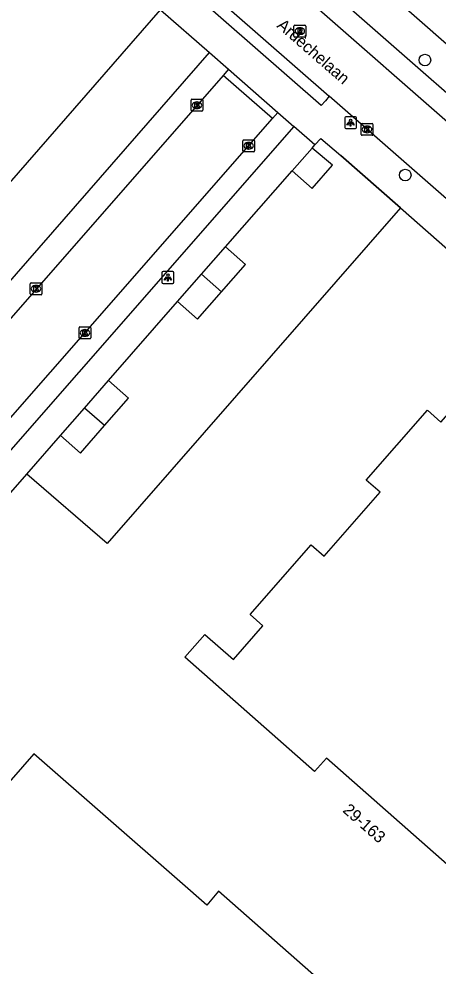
# Model space of a CAD drawing. Extents: x 158474 to 159560, y 388525 to 389605.
# Drawn here: x 158756.2 to 158791.6, y 388742.9 to 388822.8 of the extents above; entities that cross this region are included whole.
import ezdxf

# ---------------------------------------------------------------- set-up
doc = ezdxf.new("R2010")
doc.units = 0
for name, color, linetype in [('IMGEO_Boom', 7, 'Continuous'), ('IMGEO_Kolk', 7, 'Continuous'), ('IMGEO_Lichtpunt', 7, 'Continuous'), ('IMGEO_Muur', 7, 'Continuous'), ('IMGEO_Openbare_ruimte_label', 7, 'Continuous'), ('IMGEO_Pand', 7, 'Continuous'), ('IMGEO_Pand_nummerreeks', 7, 'Continuous'), ('IMGEO_Rijbaan_lokaal_open', 7, 'Continuous'), ('IMGEO_Rioolput', 7, 'Continuous'), ('IMGEO_Voetpad_open', 7, 'Continuous')]:
    doc.layers.add(name, color=color, linetype=linetype)

msp = doc.modelspace()

# ---------------------------------------------------------------- linework, layer by layer
at = {"layer": 'IMGEO_Boom'}
for centre in [(158790.469, 388819.299), (158788.804, 388809.6)]:
    msp.add_circle(centre, 0.489, dxfattribs=at)
at = {"layer": 'IMGEO_Kolk'}
for p, q in [((158770.72, 388815.062), (158770.72, 388815.914)), ((158770.795, 388815.988), (158771.647, 388815.988)), ((158771.721, 388815.914), (158771.721, 388815.062)), ((158771.231, 388815.208), (158771.206, 388815.208)), ((158771.208, 388815.768), (158771.233, 388815.768)), ((158771.647, 388814.988), (158770.795, 388814.988)), ((158785.08, 388813.026), (158785.08, 388813.878)), ((158785.155, 388813.952), (158786.007, 388813.952)), ((158785.568, 388813.732), (158785.593, 388813.732)), ((158786.081, 388813.878), (158786.081, 388813.026)), ((158786.007, 388812.952), (158785.155, 388812.952)), ((158785.591, 388813.172), (158785.566, 388813.172)), ((158775.088, 388811.643), (158775.088, 388812.495)), ((158775.163, 388812.569), (158776.015, 388812.569)), ((158775.576, 388812.349), (158775.601, 388812.349)), ((158776.089, 388812.495), (158776.089, 388811.643)), ((158776.015, 388811.569), (158775.163, 388811.569)), ((158775.599, 388811.789), (158775.574, 388811.789)), ((158757.14, 388799.58), (158757.14, 388800.432)), ((158757.215, 388800.506), (158758.067, 388800.506)), ((158757.628, 388800.286), (158757.653, 388800.286)), ((158758.141, 388800.432), (158758.141, 388799.58)), ((158758.067, 388799.506), (158757.215, 388799.506)), ((158757.651, 388799.726), (158757.626, 388799.726)), ((158761.269, 388795.857), (158761.269, 388796.709)), ((158761.344, 388796.783), (158762.196, 388796.783)), ((158762.27, 388796.709), (158762.27, 388795.857)), ((158761.78, 388796.003), (158761.755, 388796.003)), ((158761.757, 388796.563), (158761.782, 388796.563)), ((158762.196, 388795.783), (158761.344, 388795.783))]:
    msp.add_line(p, q, dxfattribs=at)
for points in [[(158770.72, 388815.062), (158770.72, 388815.914)], [(158770.795, 388815.988), (158771.647, 388815.988)], [(158771.721, 388815.914), (158771.721, 388815.062)], [(158771.041, 388815.688), (158771.164, 388815.688), (158771.164, 388815.537), (158771.294, 388815.688), (158771.458, 388815.688), (158771.312, 388815.537), (158771.465, 388815.288), (158771.313, 388815.288), (158771.228, 388815.452), (158771.164, 388815.385), (158771.164, 388815.288), (158771.041, 388815.288), (158771.041, 388815.688)], [(158771.647, 388814.988), (158770.795, 388814.988)], [(158785.08, 388813.026), (158785.08, 388813.878)], [(158785.155, 388813.952), (158786.007, 388813.952)], [(158785.401, 388813.652), (158785.524, 388813.652), (158785.524, 388813.501), (158785.654, 388813.652), (158785.818, 388813.652), (158785.672, 388813.501), (158785.825, 388813.252), (158785.673, 388813.252), (158785.588, 388813.416), (158785.524, 388813.349), (158785.524, 388813.252), (158785.401, 388813.252), (158785.401, 388813.652)], [(158786.081, 388813.878), (158786.081, 388813.026)], [(158786.007, 388812.952), (158785.155, 388812.952)], [(158775.088, 388811.643), (158775.088, 388812.495)], [(158775.163, 388812.569), (158776.015, 388812.569)], [(158775.409, 388812.269), (158775.532, 388812.269), (158775.532, 388812.118), (158775.662, 388812.269), (158775.826, 388812.269), (158775.68, 388812.118), (158775.833, 388811.869), (158775.681, 388811.869), (158775.596, 388812.033), (158775.532, 388811.966), (158775.532, 388811.869), (158775.409, 388811.869), (158775.409, 388812.269)], [(158776.089, 388812.495), (158776.089, 388811.643)], [(158776.015, 388811.569), (158775.163, 388811.569)], [(158757.14, 388799.58), (158757.14, 388800.432)], [(158757.215, 388800.506), (158758.067, 388800.506)], [(158757.461, 388800.206), (158757.584, 388800.206), (158757.584, 388800.055), (158757.714, 388800.206), (158757.878, 388800.206), (158757.732, 388800.055), (158757.885, 388799.806), (158757.733, 388799.806), (158757.648, 388799.97), (158757.584, 388799.903), (158757.584, 388799.806), (158757.461, 388799.806), (158757.461, 388800.206)], [(158758.141, 388800.432), (158758.141, 388799.58)], [(158758.067, 388799.506), (158757.215, 388799.506)], [(158761.269, 388795.857), (158761.269, 388796.709)], [(158761.344, 388796.783), (158762.196, 388796.783)], [(158762.27, 388796.709), (158762.27, 388795.857)], [(158761.59, 388796.483), (158761.713, 388796.483), (158761.713, 388796.332), (158761.843, 388796.483), (158762.007, 388796.483), (158761.861, 388796.332), (158762.014, 388796.083), (158761.862, 388796.083), (158761.777, 388796.247), (158761.713, 388796.18), (158761.713, 388796.083), (158761.59, 388796.083), (158761.59, 388796.483)], [(158762.196, 388795.783), (158761.344, 388795.783)]]:
    msp.add_lwpolyline(points, dxfattribs=at)
for centre, start, end in [((158770.797, 388815.912), 91.55205, 178.44795), ((158770.797, 388815.912), 91.55205, 178.44795), ((158771.645, 388815.912), 1.55205, 88.44795), ((158771.645, 388815.912), 1.55205, 88.44795), ((158770.797, 388815.064), 181.55205, 268.44795), ((158770.797, 388815.064), 181.55205, 268.44795), ((158771.645, 388815.064), 271.55205, 358.44795), ((158771.645, 388815.064), 271.55205, 358.44795), ((158785.157, 388813.876), 91.55205, 178.44795), ((158785.157, 388813.876), 91.55205, 178.44795), ((158786.005, 388813.876), 1.55205, 88.44795), ((158786.005, 388813.876), 1.55205, 88.44795), ((158785.157, 388813.028), 181.55205, 268.44795), ((158785.157, 388813.028), 181.55205, 268.44795), ((158786.005, 388813.028), 271.55205, 358.44795), ((158786.005, 388813.028), 271.55205, 358.44795), ((158775.165, 388812.493), 91.55205, 178.44795), ((158775.165, 388812.493), 91.55205, 178.44795), ((158776.013, 388812.493), 1.55205, 88.44795), ((158776.013, 388812.493), 1.55205, 88.44795), ((158775.165, 388811.645), 181.55205, 268.44795), ((158775.165, 388811.645), 181.55205, 268.44795), ((158776.013, 388811.645), 271.55205, 358.44795), ((158776.013, 388811.645), 271.55205, 358.44795), ((158757.217, 388800.43), 91.55205, 178.44795), ((158757.217, 388800.43), 91.55205, 178.44795), ((158758.065, 388800.43), 1.55205, 88.44795), ((158758.065, 388800.43), 1.55205, 88.44795), ((158757.217, 388799.582), 181.55205, 268.44795), ((158757.217, 388799.582), 181.55205, 268.44795), ((158758.065, 388799.582), 271.55205, 358.44795), ((158758.065, 388799.582), 271.55205, 358.44795), ((158761.346, 388796.707), 91.55205, 178.44795), ((158761.346, 388796.707), 91.55205, 178.44795), ((158762.194, 388796.707), 1.55205, 88.44795), ((158762.194, 388796.707), 1.55205, 88.44795), ((158761.346, 388795.859), 181.55205, 268.44795), ((158761.346, 388795.859), 181.55205, 268.44795), ((158762.194, 388795.859), 271.55205, 358.44795), ((158762.194, 388795.859), 271.55205, 358.44795)]:
    msp.add_arc(centre, 0.0765, start, end, dxfattribs=at)
for centre, major_axis, ratio, start_param, end_param in [((158771.207, 388815.488), (-0.387, 0.002), 0.722429, 4.712389, 7.853982), ((158771.232, 388815.488), (-0.39, 0.002), 0.717154, 1.570796, 4.712389), ((158785.567, 388813.452), (-0.387, 0.002), 0.722429, 4.712389, 7.853982), ((158785.592, 388813.452), (-0.39, 0.002), 0.717154, 1.570796, 4.712389), ((158775.575, 388812.069), (-0.387, 0.002), 0.722429, 4.712389, 7.853982), ((158775.6, 388812.069), (-0.39, 0.002), 0.717154, 1.570796, 4.712389), ((158757.627, 388800.006), (-0.387, 0.002), 0.722429, 4.712389, 7.853982), ((158757.652, 388800.006), (-0.39, 0.002), 0.717154, 1.570796, 4.712389), ((158761.756, 388796.283), (-0.387, 0.002), 0.722429, 4.712389, 7.853982), ((158761.781, 388796.283), (-0.39, 0.002), 0.717154, 1.570796, 4.712389)]:
    msp.add_ellipse(centre, major_axis=major_axis, ratio=ratio, start_param=start_param, end_param=end_param, dxfattribs=at)
at = {"layer": 'IMGEO_Lichtpunt'}
for p, q in [((158783.692, 388814.422), (158783.692, 388813.615)), ((158783.692, 388814.422), (158783.692, 388813.615)), ((158784.594, 388814.517), (158783.786, 388814.517)), ((158784.594, 388814.517), (158783.786, 388814.517)), ((158784.688, 388813.615), (158784.688, 388814.422)), ((158784.688, 388813.615), (158784.688, 388814.422)), ((158783.786, 388813.521), (158784.594, 388813.521)), ((158783.786, 388813.521), (158784.594, 388813.521)), ((158769.173, 388801.454), (158768.365, 388801.454)), ((158769.173, 388801.454), (158768.365, 388801.454)), ((158768.271, 388801.359), (158768.271, 388800.552)), ((158768.271, 388801.359), (158768.271, 388800.552)), ((158769.267, 388800.552), (158769.267, 388801.359)), ((158769.267, 388800.552), (158769.267, 388801.359)), ((158768.365, 388800.458), (158769.173, 388800.458)), ((158768.365, 388800.458), (158769.173, 388800.458))]:
    msp.add_line(p, q, dxfattribs=at)
for points in [[(158784.066, 388814.086), (158784.105, 388814.058), (158783.917, 388813.796), (158783.879, 388813.823), (158784.066, 388814.086)], [(158784.168, 388814.038), (158784.215, 388814.038), (158784.215, 388813.716), (158784.168, 388813.716), (158784.168, 388814.038)], [(158784.278, 388814.058), (158784.316, 388814.085), (158784.503, 388813.823), (158784.464, 388813.795), (158784.278, 388814.058)], [(158768.645, 388801.023), (158768.684, 388800.995), (158768.496, 388800.733), (158768.458, 388800.76), (158768.645, 388801.023)], [(158768.747, 388800.975), (158768.794, 388800.975), (158768.794, 388800.653), (158768.747, 388800.653), (158768.747, 388800.975)], [(158768.857, 388800.995), (158768.895, 388801.022), (158769.082, 388800.76), (158769.043, 388800.732), (158768.857, 388800.995)]]:
    msp.add_lwpolyline(points, dxfattribs=at)
for centre in [(158784.191, 388814.22), (158768.77, 388801.157)]:
    msp.add_circle(centre, 0.0994, dxfattribs=at)
for centre, start, end in [((158783.786, 388814.422), 90, 180), ((158783.786, 388814.422), 90, 180), ((158784.594, 388814.422), 0, 90), ((158784.594, 388814.422), 0, 90), ((158783.786, 388813.615), 180, 270), ((158783.786, 388813.615), 180, 270), ((158784.594, 388813.615), 270, 0), ((158784.594, 388813.615), 270, 360), ((158768.365, 388801.359), 90, 180), ((158768.365, 388801.359), 90, 180), ((158769.173, 388801.359), 0, 90), ((158769.173, 388801.359), 0, 90), ((158768.365, 388800.552), 180, 270), ((158768.365, 388800.552), 180, 270), ((158769.173, 388800.552), 270, 0), ((158769.173, 388800.552), 270, 360)]:
    msp.add_arc(centre, 0.0946, start, end, dxfattribs=at)
at = {"layer": 'IMGEO_Muur'}
for points in [[(158788.4, 388806.822), (158783.359, 388811.24)], [(158773.643, 388803.539), (158779.254, 388809.956)], [(158763.759, 388792.255), (158769.589, 388798.92)], [(158756.867, 388784.38), (158759.712, 388787.627)]]:
    msp.add_lwpolyline(points, dxfattribs=at)
at = {"layer": 'IMGEO_Pand'}
for points in [[(158746.441, 388798.69), (158746.61, 388798.883), (158768.141, 388823.539)], [(158779.254, 388809.956), (158780.943, 388811.876)], [(158779.254, 388809.956), (158780.942, 388808.479), (158782.654, 388810.435), (158780.943, 388811.876)], [(158788.4, 388806.822), (158763.653, 388778.524), (158756.867, 388784.38)], [(158788.4, 388806.822), (158794.714, 388801.292), (158798.172, 388798.264)], [(158771.616, 388801.229), (158773.643, 388803.539)], [(158773.302, 388799.75), (158775.324, 388802.06), (158773.643, 388803.539)], [(158769.589, 388798.92), (158771.616, 388801.229)], [(158771.616, 388801.229), (158773.302, 388799.75)], [(158769.589, 388798.92), (158771.28, 388797.44), (158773.302, 388799.75)], [(158805.723, 388741.649), (158796.329, 388750), (158794.531, 388751.598), (158793.515, 388750.405), (158782.155, 388760.402), (158781.158, 388759.289), (158770.201, 388768.931), (158771.896, 388770.851), (158774.295, 388768.733), (158776.797, 388771.566), (158775.714, 388772.533), (158780.862, 388778.415), (158781.952, 388777.459), (158786.674, 388782.839), (158785.492, 388783.869), (158790.672, 388789.76), (158791.819, 388788.744), (158796.547, 388794.127), (158795.371, 388795.164), (158796.583, 388796.505), (158798.172, 388798.264)], [(158761.736, 388789.941), (158763.759, 388792.255)], [(158763.427, 388788.467), (158765.455, 388790.784), (158763.759, 388792.255)], [(158759.712, 388787.627), (158761.736, 388789.941)], [(158763.427, 388788.467), (158761.736, 388789.941)], [(158759.712, 388787.627), (158761.399, 388786.15), (158763.427, 388788.467)], [(158727.187, 388750.436), (158733.866, 388758.112), (158737.722, 388762.513), (158756.867, 388784.38)], [(158813.627, 388722.127), (158809.318, 388725.893), (158807.993, 388727.051), (158805.757, 388724.51), (158797.614, 388731.617), (158796.668, 388730.467), (158785.343, 388740.301), (158784.389, 388739.215), (158773.049, 388749.176), (158772.068, 388748.001), (158769.779, 388750), (158757.448, 388760.766), (158748.034, 388750)]]:
    msp.add_lwpolyline(points, dxfattribs=at)
at = {"layer": 'IMGEO_Rijbaan_lokaal_open'}
for points in [[(158795.971, 388810.903), (158760.339, 388842.098)], [(158771.252, 388826.005), (158782.389, 388816.244)], [(158773.429, 388818.007), (158752.374, 388793.967)], [(158777.609, 388814.378), (158773.429, 388818.007)], [(158807.018, 388794.713), (158796.782, 388803.661), (158782.389, 388816.244)], [(158719.735, 388748.381), (158721.191, 388750), (158721.552, 388750.402), (158777.609, 388814.378)]]:
    msp.add_lwpolyline(points, dxfattribs=at)
at = {"layer": 'IMGEO_Rioolput'}
for p, q in [((158779.484, 388822.241), (158780.336, 388822.241)), ((158779.409, 388821.315), (158779.409, 388822.167)), ((158779.92, 388821.461), (158779.895, 388821.461)), ((158779.897, 388822.021), (158779.922, 388822.021)), ((158780.41, 388822.167), (158780.41, 388821.315)), ((158780.336, 388821.241), (158779.484, 388821.241))]:
    msp.add_line(p, q, dxfattribs=at)
for points in [[(158779.484, 388822.241), (158780.336, 388822.241)], [(158779.409, 388821.315), (158779.409, 388822.167)], [(158779.998, 388821.939), (158779.746, 388821.941), (158779.746, 388821.541)], [(158779.746, 388821.541), (158779.87, 388821.541), (158779.87, 388821.703), (158779.881, 388821.703)], [(158779.924, 388821.86), (158779.87, 388821.86), (158779.87, 388821.779)], [(158779.87, 388821.779), (158779.922, 388821.779)], [(158779.928, 388821.674), (158779.999, 388821.541), (158780.139, 388821.541), (158780.074, 388821.667)], [(158780.41, 388822.167), (158780.41, 388821.315)], [(158780.336, 388821.241), (158779.484, 388821.241)]]:
    msp.add_lwpolyline(points, dxfattribs=at)
for centre, radius, start, end in [((158779.486, 388822.165), 0.0765, 91.55205, 178.44795), ((158779.486, 388822.165), 0.0765, 91.55205, 178.44795), ((158780.334, 388822.165), 0.0765, 1.55205, 88.44795), ((158780.334, 388822.165), 0.0765, 1.55205, 88.44795), ((158779.88, 388821.65), 0.0533, 26.02933, 88.69889), ((158779.906, 388821.968), 0.19, 274.7715, 282.96867), ((158779.93, 388821.764), 0.0964, 77.00612, 93.18647), ((158779.944, 388821.821), 0.0378, 276.66336, 79.67722), ((158779.997, 388821.829), 0.109, 350.36119, 89.41601), ((158779.995, 388821.829), 0.112, 277.58423, 350.98172), ((158779.979, 388821.614), 0.108, 29.51342, 73.79051), ((158779.486, 388821.317), 0.0765, 181.55205, 268.44795), ((158779.486, 388821.317), 0.0765, 181.55205, 268.44795), ((158780.334, 388821.317), 0.0765, 271.55205, 358.44795), ((158780.334, 388821.317), 0.0765, 271.55205, 358.44795)]:
    msp.add_arc(centre, radius, start, end, dxfattribs=at)
for centre, major_axis, ratio, start_param, end_param in [((158779.896, 388821.741), (-0.387, 0.002), 0.722429, 4.712389, 7.853982), ((158779.921, 388821.741), (-0.39, 0.002), 0.717154, 1.570796, 4.712389)]:
    msp.add_ellipse(centre, major_axis=major_axis, ratio=ratio, start_param=start_param, end_param=end_param, dxfattribs=at)
at = {"layer": 'IMGEO_Voetpad_open'}
for points in [[(158763.278, 388846.106), (158801.652, 388812.449)], [(158763.843, 388841.448), (158795.249, 388813.963)], [(158782.389, 388816.244), (158782.06, 388815.868), (158781.704, 388815.462), (158770.567, 388825.223), (158771.252, 388826.005)], [(158768.141, 388823.539), (158772.286, 388819.929)], [(158750.795, 388795.344), (158772.286, 388819.929)], [(158772.286, 388819.929), (158773.889, 388818.533)], [(158773.889, 388818.533), (158773.429, 388818.007)], [(158773.889, 388818.533), (158778.058, 388814.89)], [(158778.058, 388814.89), (158777.609, 388814.378)], [(158778.058, 388814.89), (158779.391, 388813.69)], [(158779.391, 388813.69), (158724.917, 388751.537), (158723.574, 388750), (158723.072, 388749.425)], [(158781.182, 388812.139), (158779.391, 388813.69)], [(158781.182, 388812.139), (158781.677, 388812.685), (158783.359, 388811.24), (158788.4, 388806.822)], [(158780.943, 388811.876), (158781.182, 388812.139)], [(158773.643, 388803.539), (158779.254, 388809.956)], [(158763.759, 388792.255), (158769.589, 388798.92)], [(158756.867, 388784.38), (158759.712, 388787.627)]]:
    msp.add_lwpolyline(points, dxfattribs=at)

# ---------------------------------------------------------------- texts
at = {"layer": 'IMGEO_Openbare_ruimte_label'}
msp.add_text('Ardèchelaan', height=1, rotation=318.97587, dxfattribs=at).set_placement((158777.9, 388822.119))
at = {"layer": 'IMGEO_Pand_nummerreeks'}
msp.add_text('29-163', height=1, rotation=318.65165, dxfattribs=at).set_placement((158783.46, 388755.924))

doc.saveas('drawing.dxf')
